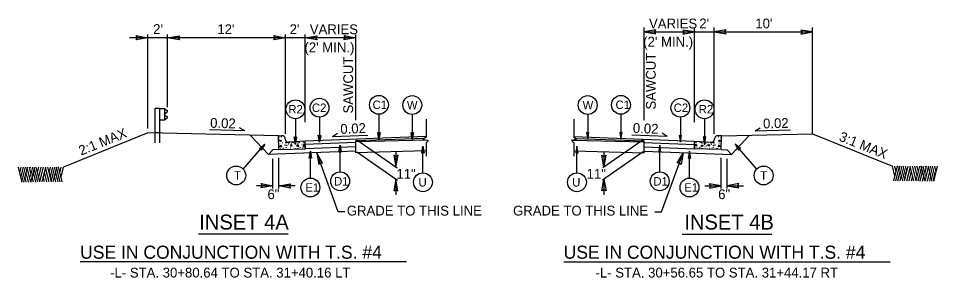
# Model space of a CAD drawing. Extents: x 573748 to 574632, y -54663 to -53209.
# Drawn here: x 573760.6 to 573900.9, y -53711.6 to -53672 of the extents above; entities that cross this region are included whole.
import ezdxf

# ---------------------------------------------------------------- set-up
doc = ezdxf.new("R2010")
doc.units = 0
for name, color, linetype in [('Prop Dimension', 7, 'Continuous'), ('Prop Dimension Text', 7, 'Continuous'), ('Prop Terminator CELL', 7, 'Continuous'), ('Typical Arrow Superelevation CELL', 7, 'Continuous'), ('Typical Curb CELL', 7, 'Continuous'), ('Typical Guardrail CELL', 7, 'Continuous'), ('Typical Hinge Slope Arterial CELL', 7, 'Continuous'), ('Typical ID Circle CELL', 7, 'Continuous'), ('Typical Pavement Slope CELL', 7, 'Continuous'), ('Typical Slope Point Local CELL', 7, 'Continuous'), ('Typical Terminator CELL', 7, 'Continuous'), ('Typical Text General CELL', 7, 'Continuous'), ('Typical Text ID Circle CELL', 7, 'Continuous'), ('Typical Text Label CELL', 7, 'Continuous')]:
    doc.layers.add(name, color=color, linetype=linetype)

msp = doc.modelspace()

# ---------------------------------------------------------------- linework, layer by layer
at = {"layer": 'Prop Dimension'}
for p, q in [((573856.13, -53687.57), (573856.13, -53673.38)), ((573863.86, -53687.89), (573863.86, -53673.38)), ((573866.86, -53689.63), (573866.86, -53673.38)), ((573881.86, -53689.63), (573881.86, -53673.38)), ((573783.41, -53674.96), (573777.59, -53674.96)), ((573780.41, -53688.82), (573780.41, -53674.47)), ((573783.41, -53685.57), (573783.41, -53674.47)), ((573801.41, -53674.96), (573783.41, -53674.96)), ((573801.41, -53689.63), (573801.41, -53674.47)), ((573804.41, -53674.96), (573801.41, -53674.96)), ((573804.41, -53687.89), (573804.41, -53674.47)), ((573812.14, -53674.96), (573804.41, -53674.96)), ((573812.14, -53687.57), (573812.14, -53674.47)), ((573856.13, -53674.08), (573863.86, -53674.08)), ((573863.86, -53674.08), (573866.86, -53674.08)), ((573866.86, -53674.08), (573881.86, -53674.08)), ((573822.87, -53687.4), (573822.87, -53690.17)), ((573845.4, -53687.4), (573845.4, -53690.17)), ((573812.29, -53690.58), (573818.45, -53694.86)), ((573822.87, -53690.17), (573822.36, -53690.47)), ((573822.36, -53690.47), (573823.23, -53690.66)), ((573845.91, -53690.47), (573845.04, -53690.66)), ((573845.4, -53690.17), (573845.91, -53690.47)), ((573856.01, -53690.56), (573849.82, -53694.86)), ((573823.01, -53690.61), (573812.14, -53690.89)), ((573823.23, -53690.66), (573822.87, -53691.01)), ((573822.87, -53691.01), (573822.87, -53693.07)), ((573845.04, -53690.66), (573845.4, -53691.01)), ((573845.27, -53690.61), (573856.13, -53690.89)), ((573845.4, -53691.01), (573845.4, -53693.07)), ((573800.37, -53698.03), (573800.37, -53693.34)), ((573822.87, -53692.26), (573812.14, -53692.53)), ((573812.14, -53692.53), (573812.14, -53692.31)), ((573812.3, -53692.42), (573818.51, -53696.74)), ((573818.26, -53692.38), (573818.26, -53694.73)), ((573845.4, -53692.26), (573856.13, -53692.53)), ((573856.02, -53692.39), (573849.77, -53696.74)), ((573850.01, -53692.38), (573850.01, -53694.73)), ((573856.13, -53692.53), (573856.13, -53692.31)), ((573867.91, -53698.03), (573867.91, -53693.34)), ((573799.48, -53698.03), (573799.48, -53693.49)), ((573868.8, -53698.03), (573868.8, -53693.49)), ((573799.48, -53697.6), (573796.97, -53697.6)), ((573802.88, -53697.6), (573800.37, -53697.6)), ((573818.26, -53696.57), (573818.26, -53698.97)), ((573850.01, -53696.57), (573850.01, -53698.97)), ((573865.39, -53697.6), (573867.91, -53697.6)), ((573868.8, -53697.6), (573871.3, -53697.6))]:
    msp.add_line(p, q, dxfattribs=at)
for points in [[(573810.48, -53701.56), (573809.46, -53701.56), (573806.16, -53692.54)], [(573857.79, -53701.56), (573858.81, -53701.56), (573862.11, -53692.54)]]:
    msp.add_lwpolyline(points, dxfattribs=at)
at = {"layer": 'Prop Terminator CELL'}
for points in [[(573857.93, -53673.75), (573856.13, -53674.08), (573857.94, -53674.38), (573857.71, -53674.06)], [(573868.66, -53673.75), (573866.86, -53674.08), (573868.68, -53674.38), (573868.44, -53674.06)], [(573778.61, -53674.63), (573780.41, -53674.96), (573778.6, -53675.26), (573778.83, -53674.94)], [(573785.21, -53675.3), (573783.41, -53674.96), (573785.22, -53674.67), (573784.99, -53674.98)], [(573799.61, -53674.63), (573801.41, -53674.96), (573799.6, -53675.26), (573799.83, -53674.94)], [(573806.21, -53675.3), (573804.41, -53674.96), (573806.22, -53674.67), (573805.99, -53674.98)], [(573810.35, -53674.63), (573812.14, -53674.96), (573810.33, -53675.26), (573810.56, -53674.94)], [(573862.06, -53674.42), (573863.86, -53674.08), (573862.05, -53673.79), (573862.28, -53674.1)], [(573880.06, -53674.42), (573881.86, -53674.08), (573880.05, -53673.79), (573880.28, -53674.1)], [(573807.07, -53694.12), (573806.16, -53692.54), (573806.49, -53694.35), (573806.71, -53694.02)], [(573817.95, -53692.93), (573818.26, -53694.73), (573818.58, -53692.92), (573818.26, -53693.15)], [(573850.32, -53692.93), (573850.01, -53694.73), (573849.69, -53692.92), (573850.01, -53693.15)], [(573861.2, -53694.12), (573862.11, -53692.54), (573861.79, -53694.35), (573861.56, -53694.02)], [(573797.68, -53697.26), (573799.48, -53697.6), (573797.66, -53697.89), (573797.89, -53697.58)], [(573802.16, -53697.93), (573800.37, -53697.6), (573802.18, -53697.3), (573801.95, -53697.62)], [(573818.57, -53698.37), (573818.26, -53696.57), (573817.94, -53698.38), (573818.26, -53698.15)], [(573849.7, -53698.37), (573850.01, -53696.57), (573850.33, -53698.38), (573850.01, -53698.15)], [(573866.11, -53697.93), (573867.91, -53697.6), (573866.09, -53697.3), (573866.33, -53697.62)], [(573870.59, -53697.26), (573868.8, -53697.6), (573870.61, -53697.89), (573870.38, -53697.58)]]:
    msp.add_lwpolyline(points, close=True, dxfattribs=at)
at = {"layer": 'Typical Arrow Superelevation CELL'}
for p, q in [((573795.17, -53689.2), (573789.78, -53689.06)), ((573795.17, -53689.2), (573794.39, -53688.72)), ((573873.1, -53689.2), (573873.88, -53688.72)), ((573873.1, -53689.2), (573878.49, -53689.06)), ((573808.59, -53690.06), (573809.36, -53689.57)), ((573808.59, -53690.06), (573813.98, -53689.83)), ((573859.68, -53690.06), (573854.29, -53689.83)), ((573859.68, -53690.06), (573858.91, -53689.57))]:
    msp.add_line(p, q, dxfattribs=at)
at = {"layer": 'Typical Curb CELL'}
for p, q in [((573800.31, -53689.95), (573800.86, -53689.94)), ((573800.37, -53692.05), (573800.31, -53689.95)), ((573801.37, -53690.45), (573801.37, -53690.43)), ((573866.9, -53690.45), (573866.9, -53690.43)), ((573867.96, -53689.95), (573867.41, -53689.94)), ((573867.91, -53692.05), (573867.96, -53689.95)), ((573800.37, -53692.05), (573804.44, -53691.94)), ((573800.41, -53690.74), (573800.73, -53690.64)), ((573800.7, -53690.83), (573800.41, -53690.74)), ((573800.69, -53691.4), (573800.48, -53691.57)), ((573800.48, -53691.57), (573800.83, -53691.64)), ((573800.83, -53691.64), (573800.69, -53691.4)), ((573800.73, -53690.64), (573800.7, -53690.83)), ((573804.41, -53690.77), (573801.91, -53690.94)), ((573802.24, -53691.24), (573802.17, -53691.48)), ((573802.17, -53691.48), (573802.43, -53691.49)), ((573802.43, -53691.49), (573802.24, -53691.24)), ((573803.31, -53691.33), (573803.09, -53691.5)), ((573803.09, -53691.5), (573803.44, -53691.57)), ((573803.44, -53691.57), (573803.31, -53691.33)), ((573804.19, -53691.23), (573804.12, -53691.47)), ((573804.12, -53691.47), (573804.38, -53691.48)), ((573804.38, -53691.48), (573804.19, -53691.23)), ((573804.44, -53691.94), (573804.41, -53690.77)), ((573863.83, -53691.94), (573863.86, -53690.77)), ((573867.91, -53692.05), (573863.83, -53691.94)), ((573863.86, -53690.77), (573866.36, -53690.94)), ((573863.89, -53691.48), (573864.08, -53691.23)), ((573864.15, -53691.47), (573863.89, -53691.48)), ((573864.08, -53691.23), (573864.15, -53691.47)), ((573864.83, -53691.57), (573864.96, -53691.33)), ((573865.18, -53691.5), (573864.83, -53691.57)), ((573864.96, -53691.33), (573865.18, -53691.5)), ((573865.85, -53691.49), (573866.03, -53691.24)), ((573866.1, -53691.48), (573865.85, -53691.49)), ((573866.03, -53691.24), (573866.1, -53691.48)), ((573867.44, -53691.64), (573867.58, -53691.4)), ((573867.79, -53691.57), (573867.44, -53691.64)), ((573867.54, -53690.64), (573867.57, -53690.83)), ((573867.86, -53690.74), (573867.54, -53690.64)), ((573867.57, -53690.83), (573867.86, -53690.74)), ((573867.58, -53691.4), (573867.79, -53691.57))]:
    msp.add_line(p, q, dxfattribs=at)
for centre in [(573800.35, -53690.18), (573800.46, -53690.56), (573800.8, -53690.1), (573867.47, -53690.1), (573867.81, -53690.56), (573867.93, -53690.18), (573800.67, -53691.94), (573800.68, -53691.13), (573800.93, -53691.02), (573801.02, -53691.85), (573801.31, -53691.35), (573801.4, -53691.97), (573801.47, -53690.94), (573801.5, -53691.05), (573801.51, -53691.73), (573801.57, -53691.4), (573801.75, -53691.9), (573801.88, -53691.22), (573801.93, -53691), (573802.18, -53691.84), (573802.34, -53691.07), (573802.52, -53691.98), (573802.54, -53690.95), (573802.62, -53691.48), (573802.78, -53691.15), (573802.82, -53691.58), (573802.89, -53691.07), (573802.93, -53691.27), (573802.96, -53691.92), (573803.28, -53691.87), (573803.3, -53691.06), (573803.55, -53690.95), (573803.64, -53691.78), (573803.93, -53691.28), (573804.01, -53691.9), (573804.08, -53690.87), (573804.12, -53690.98), (573804.13, -53691.66), (573804.36, -53691.01), (573804.37, -53691.83), (573863.9, -53691.83), (573863.91, -53691.01), (573864.15, -53690.98), (573864.14, -53691.66), (573864.19, -53690.87), (573864.26, -53691.9), (573864.34, -53691.28), (573864.63, -53691.78), (573864.72, -53690.95), (573864.97, -53691.06), (573864.99, -53691.87), (573865.31, -53691.92), (573865.34, -53691.27), (573865.38, -53691.07), (573865.45, -53691.58), (573865.49, -53691.15), (573865.65, -53691.48), (573865.73, -53690.95), (573865.75, -53691.98), (573865.93, -53691.07), (573866.09, -53691.84), (573866.34, -53691), (573866.39, -53691.22), (573866.52, -53691.9), (573866.7, -53691.4), (573866.76, -53691.73), (573866.77, -53691.05), (573866.8, -53690.94), (573866.87, -53691.97), (573866.96, -53691.35), (573867.25, -53691.85), (573867.34, -53691.02), (573867.59, -53691.13), (573867.6, -53691.94)]:
    msp.add_circle(centre, 0.0168, dxfattribs=at)
for centre, start, end in [((573800.87, -53690.44), 1.4804, 91.4804), ((573801.87, -53690.44), 181.4804, 273.8649), ((573866.4, -53690.44), 266.1351, 358.5196), ((573867.4, -53690.44), 88.5196, 178.5196)]:
    msp.add_arc(centre, 0.502, start, end, dxfattribs=at)
at = {"layer": 'Typical Guardrail CELL'}
for p, q in [((573782.18, -53685.79), (573781.43, -53685.79)), ((573781.43, -53685.79), (573781.43, -53689.52)), ((573782.18, -53685.79), (573782.18, -53689.52)), ((573782.18, -53685.79), (573782.93, -53685.79)), ((573782.93, -53685.79), (573782.93, -53687.53)), ((573782.93, -53685.79), (573783.36, -53686.1)), ((573782.93, -53686.59), (573783.36, -53686.29)), ((573782.18, -53687.53), (573782.93, -53687.53)), ((573782.93, -53686.66), (573782.93, -53686.59)), ((573782.93, -53686.66), (573782.93, -53686.73)), ((573782.93, -53686.73), (573783.36, -53687.04)), ((573782.93, -53687.53), (573783.36, -53687.23)), ((573782.18, -53689.52), (573781.43, -53689.52)), ((573781.43, -53689.52), (573781.43, -53691.03)), ((573782.18, -53689.52), (573782.18, -53691.03))]:
    msp.add_line(p, q, dxfattribs=at)
for centre, start, end in [((573783.29, -53686.19), 304.9888, 54.997), ((573783.29, -53687.13), 304.9634, 54.9941)]:
    msp.add_arc(centre, 0.116, start, end, dxfattribs=at)
at = {"layer": 'Typical Hinge Slope Arterial CELL'}
for p, q in [((573780.41, -53689.51), (573767.51, -53694.72)), ((573881.86, -53689.64), (573894.06, -53694.57))]:
    msp.add_line(p, q, dxfattribs=at)
at = {"layer": 'Typical ID Circle CELL'}
for p, q in [((573802.91, -53687.34), (573802.91, -53691.16)), ((573806.59, -53687.11), (573806.59, -53690.93)), ((573815.66, -53686.66), (573815.66, -53690.49)), ((573820.75, -53686.69), (573820.75, -53690.52)), ((573847.53, -53686.69), (573847.53, -53690.52)), ((573852.61, -53686.66), (573852.61, -53690.49)), ((573861.68, -53687.11), (573861.68, -53690.93)), ((573865.36, -53687.34), (573865.36, -53691.16)), ((573794.94, -53695.04), (573798.25, -53691.22)), ((573809.74, -53695.46), (573809.74, -53691.38)), ((573822.38, -53695.62), (573822.38, -53691.54)), ((573845.89, -53695.62), (573845.89, -53691.54)), ((573858.53, -53695.46), (573858.53, -53691.38)), ((573873.33, -53695.04), (573870.02, -53691.22)), ((573805.2, -53696.41), (573805.2, -53692.32)), ((573863.07, -53696.41), (573863.07, -53692.32))]:
    msp.add_line(p, q, dxfattribs=at)
for centre in [(573802.91, -53685.9), (573806.59, -53685.66), (573815.66, -53685.22), (573820.75, -53685.25), (573847.53, -53685.25), (573852.61, -53685.22), (573861.68, -53685.66), (573865.36, -53685.9), (573793.88, -53696.01), (573874.39, -53696.01), (573809.74, -53696.9), (573822.38, -53697.06), (573845.89, -53697.06), (573858.53, -53696.9), (573805.2, -53697.85), (573863.07, -53697.85)]:
    msp.add_circle(centre, 1.44, dxfattribs=at)
at = {"layer": 'Typical Pavement Slope CELL'}
for p, q in [((573800.31, -53689.95), (573780.41, -53689.51)), ((573798.78, -53692.81), (573796.03, -53689.86)), ((573822.87, -53690.08), (573804.41, -53690.77)), ((573822.57, -53690.34), (573812.14, -53690.74)), ((573845.4, -53690.08), (573863.86, -53690.77)), ((573845.7, -53690.34), (573856.13, -53690.74)), ((573867.96, -53689.95), (573881.86, -53689.64)), ((573869.49, -53692.81), (573872.25, -53689.86)), ((573812.14, -53690.99), (573804.42, -53691.28)), ((573812.14, -53691.65), (573804.44, -53691.94)), ((573812.14, -53692.31), (573812.14, -53690.74)), ((573856.13, -53692.31), (573856.13, -53690.74)), ((573856.13, -53690.99), (573863.85, -53691.28)), ((573856.13, -53691.65), (573863.83, -53691.94)), ((573798.78, -53692.81), (573799.46, -53692.08)), ((573812.14, -53692.31), (573798.78, -53692.81)), ((573800.37, -53692.05), (573799.46, -53692.08)), ((573856.13, -53692.31), (573869.49, -53692.81)), ((573867.91, -53692.05), (573868.81, -53692.08)), ((573869.49, -53692.81), (573868.81, -53692.08))]:
    msp.add_line(p, q, dxfattribs=at)
at = {"layer": 'Typical Slope Point Local CELL'}
for p, q in [((573761.19, -53697.04), (573760.62, -53694.74)), ((573760.84, -53695.62), (573761.05, -53694.75)), ((573761.01, -53696.31), (573761.39, -53694.75)), ((573761.17, -53696.97), (573761.72, -53694.75)), ((573761.45, -53697.04), (573762.02, -53694.75)), ((573762.54, -53695.72), (573762.3, -53694.75)), ((573762.41, -53694.83), (573762.44, -53694.72)), ((573762.45, -53696.18), (573762.81, -53694.75)), ((573762.45, -53694.86), (573762.48, -53694.75)), ((573762.54, -53697.04), (573763.11, -53694.75)), ((573763.92, -53697), (573763.35, -53694.72)), ((573763.56, -53695.56), (573763.77, -53694.72)), ((573763.73, -53696.23), (573764.1, -53694.72)), ((573763.9, -53696.94), (573764.45, -53694.72)), ((573764.23, -53697), (573764.8, -53694.72)), ((573765.68, -53697), (573765.12, -53694.72)), ((573765.33, -53695.59), (573765.54, -53694.72)), ((573765.49, -53696.25), (573765.88, -53694.72)), ((573765.91, -53695.78), (573766.17, -53694.72)), ((573765.91, -53697), (573766.48, -53694.72)), ((573767.01, -53697), (573766.46, -53694.79)), ((573767.31, -53697), (573766.75, -53694.71)), ((573766.96, -53695.59), (573767.17, -53694.72)), ((573767.13, -53696.27), (573767.51, -53694.72)), ((573894.44, -53696.12), (573894.06, -53694.57)), ((573894.26, -53696.85), (573894.82, -53694.56)), ((573894.61, -53695.44), (573894.4, -53694.57)), ((573894.56, -53696.85), (573895.11, -53694.64)), ((573895.66, -53696.85), (573895.09, -53694.57)), ((573895.66, -53695.63), (573895.4, -53694.57)), ((573896.08, -53696.1), (573895.7, -53694.57)), ((573895.89, -53696.85), (573896.46, -53694.57)), ((573896.24, -53695.44), (573896.03, -53694.57)), ((573896.26, -53696.85), (573896.8, -53694.68)), ((573897.34, -53696.85), (573896.77, -53694.57)), ((573897.67, -53696.79), (573897.12, -53694.57)), ((573897.85, -53696.08), (573897.48, -53694.57)), ((573897.66, -53696.85), (573898.22, -53694.57)), ((573898.01, -53695.41), (573897.8, -53694.57)), ((573897.99, -53696.85), (573898.53, -53694.68)), ((573899.03, -53696.89), (573898.46, -53694.6)), ((573899.12, -53696.03), (573898.76, -53694.6)), ((573899.03, -53695.57), (573899.27, -53694.6)), ((573899.04, -53696.89), (573899.58, -53694.72)), ((573899.12, -53694.71), (573899.09, -53694.6)), ((573899.16, -53694.68), (573899.13, -53694.57)), ((573900.12, -53696.89), (573899.55, -53694.6)), ((573900.4, -53696.82), (573899.85, -53694.6)), ((573900.57, -53696.16), (573900.18, -53694.6)), ((573900.38, -53696.89), (573900.95, -53694.59)), ((573900.73, -53695.47), (573900.52, -53694.6)), ((573762.18, -53697.04), (573761.82, -53695.56)), ((573762.53, -53697.04), (573761.99, -53694.87)), ((573762.52, -53695.59), (573762.54, -53695.5)), ((573763.27, -53697.04), (573762.91, -53695.56)), ((573763.58, -53697), (573763.04, -53694.83)), ((573764.97, -53697), (573764.6, -53695.52)), ((573765.31, -53697), (573764.77, -53694.83)), ((573765.64, -53696.86), (573765.91, -53695.78)), ((573766.36, -53697), (573766.14, -53696.1)), ((573766.68, -53697), (573766.3, -53695.45)), ((573894.9, -53696.85), (573895.27, -53695.3)), ((573895.22, -53696.85), (573895.44, -53695.95)), ((573895.93, -53696.71), (573895.66, -53695.63)), ((573896.61, -53696.85), (573896.97, -53695.37)), ((573896.95, -53696.85), (573897.14, -53696.06)), ((573898.3, -53696.89), (573898.66, -53695.41)), ((573898.66, -53696.89), (573898.84, -53696.12)), ((573899.05, -53695.44), (573899.03, -53695.35)), ((573899.39, -53696.89), (573899.75, -53695.41)), ((573899.75, -53696.89), (573899.93, -53696.12)), ((573761.82, -53697.04), (573761.64, -53696.27)), ((573762.92, -53697.04), (573762.73, -53696.27)), ((573764.62, -53697), (573764.43, -53696.21))]:
    msp.add_line(p, q, dxfattribs=at)
at = {"layer": 'Typical Terminator CELL'}
for points in [[(573803.09, -53690.11), (573802.91, -53691.16), (573802.72, -53690.1), (573802.91, -53690.24)], [(573806.77, -53689.88), (573806.59, -53690.93), (573806.41, -53689.87), (573806.59, -53690.01)], [(573815.84, -53689.43), (573815.66, -53690.49), (573815.47, -53689.43), (573815.66, -53689.56)], [(573820.93, -53689.47), (573820.75, -53690.52), (573820.56, -53689.46), (573820.75, -53689.6)], [(573847.34, -53689.47), (573847.53, -53690.52), (573847.71, -53689.46), (573847.53, -53689.6)], [(573852.43, -53689.43), (573852.61, -53690.49), (573852.8, -53689.43), (573852.61, -53689.56)], [(573861.5, -53689.88), (573861.68, -53690.93), (573861.87, -53689.87), (573861.68, -53690.01)], [(573865.18, -53690.11), (573865.36, -53691.16), (573865.55, -53690.1), (573865.36, -53690.24)], [(573797.42, -53691.89), (573798.25, -53691.22), (573797.7, -53692.14), (573797.65, -53691.92)], [(573809.56, -53692.43), (573809.74, -53691.38), (573809.92, -53692.44), (573809.74, -53692.3)], [(573822.2, -53692.59), (573822.38, -53691.54), (573822.57, -53692.6), (573822.38, -53692.46)], [(573846.07, -53692.59), (573845.89, -53691.54), (573845.7, -53692.6), (573845.89, -53692.46)], [(573858.72, -53692.43), (573858.53, -53691.38), (573858.35, -53692.44), (573858.53, -53692.3)], [(573870.85, -53691.89), (573870.02, -53691.22), (573870.57, -53692.14), (573870.63, -53691.92)], [(573805.02, -53693.38), (573805.2, -53692.32), (573805.38, -53693.38), (573805.2, -53693.25)], [(573863.26, -53693.38), (573863.07, -53692.32), (573862.89, -53693.38), (573863.07, -53693.25)]]:
    msp.add_lwpolyline(points, close=True, dxfattribs=at)
at = {"layer": 'Typical Text General CELL'}
for p, q in [((573819.87, -53709.23), (573770.05, -53709.23)), ((573843.89, -53709.23), (573893.7, -53709.23))]:
    msp.add_line(p, q, dxfattribs=at)
at = {"layer": 'Typical Text Label CELL'}
for p, q in [((573801.79, -53705), (573788.13, -53705)), ((573861.95, -53705), (573875.63, -53705))]:
    msp.add_line(p, q, dxfattribs=at)

# ---------------------------------------------------------------- texts
at = {"layer": 'Prop Dimension'}
msp.add_text('GRADE TO THIS LINE', height=1.5, dxfattribs=at).set_placement((573810.76, -53702.14))
msp.add_text('GRADE TO THIS LINE', height=1.5, rotation=360, dxfattribs=at).set_placement((573836.14, -53702.14))
at = {"layer": 'Prop Dimension Text'}
for s, height, p in [('VARIES', 1.5, (573856.89, -53673.54)), ("2'", 1.5, (573864.57, -53673.53)), ("10'", 1.5, (573873.12, -53673.53)), ("2'", 1.5, (573781.2, -53674.39)), ("12'", 1.5, (573791, -53674.41)), ("2'", 1.5, (573802.04, -53674.41)), ('VARIES', 1.5, (573805.11, -53674.42)), ("(2' MIN.)", 1.5, (573856, -53676.32)), ("(2' MIN.)", 1.5, (573804.29, -53677.18)), ('11"', 1.5, (573818.33, -53696.51)), ('11"', 1.5, (573847.37, -53696.51)), ('6"', 1.5, (573798.65, -53699.63)), ('6"', 1.5, (573867.45, -53699.63)), ('INSET 4A', 2.3, (573788.23, -53704.28)), ('INSET 4B', 2.3, (573862.28, -53704.28))]:
    msp.add_text(s, height=height, dxfattribs=at).set_placement(p)
for s, rotation, p in [('SAWCUT', 90, (573811.72, -53686.54)), ('SAWCUT', 90, (573857.92, -53685.94)), ('0.02', 358.4883, (573789.88, -53688.72)), ('0.02', 1.5117, (573874.32, -53688.83)), ('2:1 MAX', 21.9988, (573770.2, -53692.99)), ('0.02', 2.3757, (573809.8, -53689.66)), ('0.02', 357.6243, (573854.4, -53689.49)), ('3:1 MAX', 338.0012, (573885.77, -53690.64))]:
    msp.add_text(s, height=1.5, rotation=rotation, dxfattribs=at).set_placement(p)
at = {"layer": 'Typical Text General CELL'}
for s, height, p in [('USE IN CONJUNCTION WITH T.S. #4', 2, (573770.05, -53708.74)), ('USE IN CONJUNCTION WITH T.S. #4', 2, (573843.86, -53708.74)), ('-L- STA. 30+80.64 TO STA. 31+40.16 LT', 1.5, (573774.63, -53711.61)), ('-L- STA. 30+56.65 TO STA. 31+44.17 RT', 1.5, (573848.73, -53711.61))]:
    msp.add_text(s, height=height, dxfattribs=at).set_placement(p)
at = {"layer": 'Typical Text ID Circle CELL'}
for s, height, p in [('C1', 1.291, (573814.69, -53685.86)), ('W', 1.29, (573819.93, -53685.9)), ('W', 1.29, (573846.76, -53685.9)), ('C1', 1.291, (573851.78, -53685.86)), ('R2', 1.291, (573801.83, -53686.54)), ('C2', 1.291, (573805.43, -53686.31)), ('C2', 1.291, (573860.66, -53686.31)), ('R2', 1.291, (573864.47, -53686.54)), ('T', 1.29, (573793.53, -53696.65)), ('T', 1.29, (573873.87, -53696.65)), ('E1', 1.291, (573804.44, -53698.49)), ('D1', 1.291, (573808.81, -53697.55)), ('U', 1.29, (573821.71, -53697.71)), ('U', 1.29, (573845.17, -53697.71)), ('D1', 1.291, (573857.56, -53697.55)), ('E1', 1.291, (573862.28, -53698.49))]:
    msp.add_text(s, height=height, dxfattribs=at).set_placement(p)

doc.saveas('drawing.dxf')
